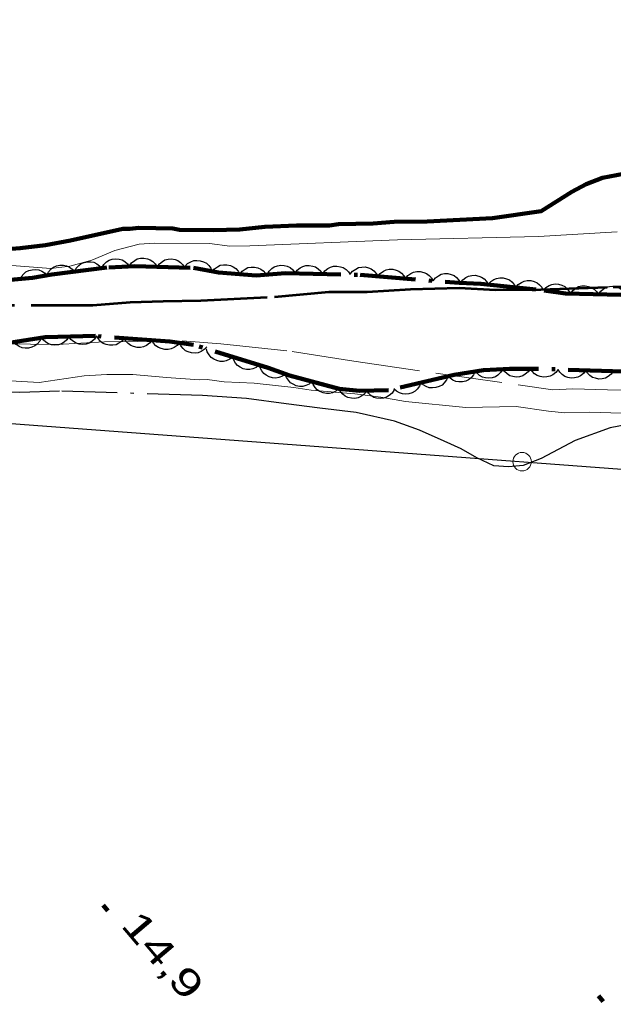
# Model space of a CAD drawing. Extents: x 386081 to 389416, y 5130568 to 5134082.
# Drawn here: x 387484.9 to 387549.2, y 5132597.9 to 5132704.2 of the extents above; entities that cross this region are included whole.
import ezdxf

# ---------------------------------------------------------------- set-up
doc = ezdxf.new("R2010")
doc.units = 0
doc.header["$LTSCALE"] = 1.2
for name, pattern in [('DASH_DOUBLE_DOT', [9.2, 5, -1.2, 0.3, -1.2, 0.3, -1.2]), ('DOT_DASHED', [7.7, 5, -1.2, 0.3, -1.2]), ('LONG_DASHED', [7.5, 6, -1.5])]:
    doc.linetypes.add(name, pattern=pattern)
for name, color, linetype, lineweight in [('1', 7, 'Continuous', 53), ('2', 7, 'Continuous', 13), ('3', 7, 'Continuous', 140), ('36', 7, 'Continuous', 13), ('4', 7, 'DASH_DOUBLE_DOT', 53), ('41', 7, 'DOT_DASHED', 25), ('44', 7, 'Continuous', 25)]:
    doc.layers.add(name, color=color, linetype=linetype, lineweight=lineweight)

msp = doc.modelspace()

# ---------------------------------------------------------------- linework, layer by layer
at = {"layer": '1', "linetype": 'LONG_DASHED'}
msp.add_lwpolyline([(387407.57, 5132674.38), (387416.83, 5132674.01), (387419.82, 5132674.2), (387430.51, 5132674.54), (387432.2, 5132674.24), (387434.62, 5132674.17), (387477.13, 5132673.29), (387492.79, 5132673.32), (387496.84, 5132673.63), (387500.42, 5132673.73), (387504.5, 5132673.8), (387512.48, 5132674.21), (387518.38, 5132674.74), (387522.55, 5132674.76), (387527.22, 5132675.03), (387532.5, 5132675.19), (387536.43, 5132674.96), (387541.34, 5132674.99), (387549.19, 5132675.28), (387559.26, 5132675.34)], dxfattribs=at)
at = {"layer": '2'}
for points in [[(387402.2, 5132680.25), (387416.86, 5132678.79), (387419.98, 5132678.79), (387423.33, 5132678.46), (387427.9, 5132678.33), (387445.28, 5132678.13), (387452.81, 5132678.34), (387472.41, 5132678.57), (387475.06, 5132678.3), (387488.25, 5132677.29), (387490.3, 5132677.53), (387492.71, 5132678.19), (387495.19, 5132679.23), (387497.83, 5132679.92), (387499.49, 5132680.01), (387505.45, 5132680), (387507.65, 5132679.68), (387509.83, 5132679.73), (387525.83, 5132680.4), (387541.11, 5132680.74), (387549.64, 5132681.24)], [(387481.31, 5132665.25), (387486.97, 5132664.93), (387491.86, 5132665.65), (387494.31, 5132665.79), (387497.13, 5132665.8), (387500.8, 5132665.46), (387504.35, 5132665.23), (387505.21, 5132665.24), (387507.05, 5132665.01), (387510.29, 5132664.84), (387514.58, 5132664.38), (387516.47, 5132664.08), (387521.19, 5132663.69), (387524, 5132663.34), (387526.69, 5132662.86), (387533.24, 5132662.23), (387538.69, 5132662.32), (387542.18, 5132661.8), (387543.95, 5132661.62), (387546.58, 5132661.7), (387550.13, 5132661.6)]]:
    msp.add_lwpolyline(points, dxfattribs=at)
at = {"layer": '2', "linetype": 'LONG_DASHED'}
msp.add_lwpolyline([(387401.44, 5132670.05), (387440.07, 5132669.72), (387442.6, 5132669.4), (387450.98, 5132668.63), (387464.81, 5132667.76), (387467.21, 5132668.04), (387481.16, 5132669.29), (387483.16, 5132669.13), (387488.92, 5132669.05), (387494.07, 5132669.32), (387502.5, 5132669.43), (387506.68, 5132669.13), (387514.42, 5132668.28), (387521.08, 5132667.22), (387542.67, 5132664.13), (387544.84, 5132664.25), (387548.57, 5132664.13), (387565.65, 5132663.97)], dxfattribs=at)
at = {"layer": '3'}
for p, q in [((387493.91, 5132608.28), (387494.42, 5132607.67)), ((387547.59, 5132598.47), (387548.1, 5132597.86))]:
    msp.add_line(p, q, dxfattribs=at)
at = {"layer": '36', "lineweight": 25}
msp.add_lwpolyline([(387339.88, 5132913.57), (387325.97, 5132843.76), (387310.62, 5132763.9), (387297.35, 5132696.04), (387384.34, 5132667.8), (387460.24, 5132662.26), (387617.76, 5132650.47), (387656.65, 5132646.41), (387738.05, 5132640.04), (387768.02, 5132600.07)], dxfattribs=at)
at = {"layer": '36'}
msp.add_circle((387539.328, 5132656.34), 1, dxfattribs=at)
at = {"layer": '4', "linetype": 'Continuous', "lineweight": 90}
for points in [[(387519.44, 5132682.07), (387523.2, 5132682.16), (387525.47, 5132682.35), (387529.04, 5132682.38), (387536.12, 5132682.72), (387541.4, 5132683.49), (387544.72, 5132685.6), (387546.26, 5132686.4), (387548.05, 5132687.09), (387552.6, 5132687.98), (387556.1, 5132688.43), (387556.96, 5132688.43), (387557.94, 5132688.56)], [(387482.15, 5132679.28), (387484.92, 5132679.48), (387487.69, 5132679.8), (387490.4, 5132680.31), (387496.06, 5132681.57), (387496.8, 5132681.57), (387497.78, 5132681.7), (387501.48, 5132681.6), (387502.21, 5132681.48), (387505.85, 5132681.44), (387508.74, 5132681.52), (387511.45, 5132681.78), (387514.89, 5132681.93), (387518.46, 5132681.95), (387519.44, 5132682.07)]]:
    msp.add_lwpolyline(points, dxfattribs=at)
at = {"layer": '41'}
msp.add_lwpolyline([(387550.94, 5132660.39), (387548.86, 5132660.01), (387545.07, 5132658.65), (387541.4, 5132656.67), (387539.44, 5132655.93), (387537.85, 5132655.79), (387536.26, 5132655.91), (387534.43, 5132656.75), (387532.71, 5132657.72), (387530.88, 5132658.56), (387528.19, 5132659.77), (387525.49, 5132660.73), (387521.33, 5132661.68), (387517.42, 5132662.14), (387513.74, 5132662.61), (387509.46, 5132663.2), (387504.69, 5132663.53), (387489.18, 5132663.98), (387484.89, 5132663.84), (387481.34, 5132663.94), (387478.16, 5132663.92), (387475.1, 5132663.53), (387470.32, 5132662.65)], dxfattribs=at)
at = {"layer": '44'}
for points in [[(387496.77, 5132677.56), (387497.01, 5132677.9), (387497.34, 5132678.14), (387497.62, 5132678.31), (387497.97, 5132678.38), (387498.34, 5132678.41), (387498.71, 5132678.33), (387499.02, 5132678.23), (387499.31, 5132678.03), (387499.57, 5132677.77), (387499.77, 5132677.46)], [(387487.82, 5132676.56), (387488.01, 5132676.93), (387488.3, 5132677.23), (387488.55, 5132677.43), (387488.88, 5132677.56), (387489.24, 5132677.64), (387489.62, 5132677.63), (387489.95, 5132677.58), (387490.26, 5132677.42), (387490.56, 5132677.2), (387490.8, 5132676.93)], [(387490.8, 5132676.93), (387490.99, 5132677.31), (387491.27, 5132677.6), (387491.53, 5132677.81), (387491.86, 5132677.94), (387492.22, 5132678.01), (387492.6, 5132678), (387492.92, 5132677.95), (387493.24, 5132677.79), (387493.54, 5132677.58), (387493.78, 5132677.31)], [(387493.77, 5132677.36), (387493.99, 5132677.72), (387494.29, 5132677.99), (387494.57, 5132678.18), (387494.9, 5132678.28), (387495.27, 5132678.33), (387495.65, 5132678.29), (387495.97, 5132678.22), (387496.27, 5132678.04), (387496.55, 5132677.8), (387496.77, 5132677.51)], [(387499.77, 5132677.46), (387500.01, 5132677.8), (387500.34, 5132678.05), (387500.62, 5132678.21), (387500.97, 5132678.29), (387501.33, 5132678.31), (387501.71, 5132678.24), (387502.02, 5132678.14), (387502.31, 5132677.93), (387502.57, 5132677.67), (387502.77, 5132677.37)], [(387502.78, 5132677.51), (387503.07, 5132677.81), (387503.43, 5132678.01), (387503.74, 5132678.13), (387504.09, 5132678.15), (387504.45, 5132678.12), (387504.81, 5132677.99), (387505.11, 5132677.85), (387505.36, 5132677.61), (387505.59, 5132677.31), (387505.73, 5132676.98)], [(387505.73, 5132676.92), (387505.99, 5132677.24), (387506.32, 5132677.47), (387506.62, 5132677.62), (387506.97, 5132677.68), (387507.34, 5132677.68), (387507.71, 5132677.59), (387508.01, 5132677.47), (387508.29, 5132677.26), (387508.54, 5132676.98), (387508.72, 5132676.67)], [(387508.72, 5132676.67), (387508.98, 5132676.99), (387509.31, 5132677.22), (387509.61, 5132677.37), (387509.96, 5132677.43), (387510.32, 5132677.43), (387510.7, 5132677.34), (387511, 5132677.22), (387511.28, 5132677.01), (387511.53, 5132676.73), (387511.7, 5132676.42)], [(387511.7, 5132676.62), (387511.91, 5132676.98), (387512.2, 5132677.26), (387512.47, 5132677.46), (387512.8, 5132677.58), (387513.17, 5132677.64), (387513.55, 5132677.6), (387513.87, 5132677.54), (387514.18, 5132677.37), (387514.47, 5132677.14), (387514.7, 5132676.86)], [(387514.7, 5132676.75), (387514.94, 5132677.1), (387515.26, 5132677.34), (387515.55, 5132677.51), (387515.89, 5132677.59), (387516.26, 5132677.61), (387516.64, 5132677.54), (387516.95, 5132677.44), (387517.24, 5132677.24), (387517.5, 5132676.98), (387517.7, 5132676.68)], [(387517.7, 5132676.68), (387517.94, 5132677.02), (387518.26, 5132677.27), (387518.55, 5132677.43), (387518.89, 5132677.52), (387519.26, 5132677.54), (387519.64, 5132677.47), (387519.95, 5132677.37), (387520.24, 5132677.17), (387520.5, 5132676.91), (387520.7, 5132676.61)], [(387520.7, 5132676.67), (387520.96, 5132676.99), (387521.3, 5132677.22), (387521.59, 5132677.37), (387521.94, 5132677.43), (387522.31, 5132677.44), (387522.68, 5132677.34), (387522.98, 5132677.23), (387523.26, 5132677.01), (387523.51, 5132676.74), (387523.69, 5132676.43)], [(387484.88, 5132675.99), (387485.05, 5132676.38), (387485.31, 5132676.69), (387485.56, 5132676.91), (387485.88, 5132677.05), (387486.23, 5132677.15), (387486.62, 5132677.16), (387486.94, 5132677.13), (387487.26, 5132676.99), (387487.58, 5132676.79), (387487.83, 5132676.53)], [(387523.69, 5132676.43), (387523.95, 5132676.75), (387524.29, 5132676.98), (387524.58, 5132677.13), (387524.93, 5132677.2), (387525.3, 5132677.2), (387525.67, 5132677.1), (387525.97, 5132676.99), (387526.25, 5132676.77), (387526.5, 5132676.5), (387526.68, 5132676.19)], [(387526.68, 5132676.19), (387526.94, 5132676.51), (387527.28, 5132676.74), (387527.57, 5132676.89), (387527.92, 5132676.96), (387528.29, 5132676.96), (387528.66, 5132676.86), (387528.96, 5132676.75), (387529.24, 5132676.53), (387529.49, 5132676.26), (387529.67, 5132675.95)], [(387529.67, 5132675.95), (387529.93, 5132676.27), (387530.27, 5132676.5), (387530.56, 5132676.65), (387530.91, 5132676.72), (387531.28, 5132676.72), (387531.65, 5132676.62), (387531.95, 5132676.51), (387532.23, 5132676.29), (387532.48, 5132676.02), (387532.66, 5132675.71)], [(387532.66, 5132675.71), (387532.91, 5132676.05), (387533.24, 5132676.29), (387533.53, 5132676.45), (387533.87, 5132676.52), (387534.24, 5132676.54), (387534.62, 5132676.45), (387534.93, 5132676.35), (387535.21, 5132676.14), (387535.47, 5132675.88), (387535.66, 5132675.57)], [(387535.65, 5132675.53), (387535.92, 5132675.85), (387536.26, 5132676.07), (387536.56, 5132676.21), (387536.91, 5132676.27), (387537.28, 5132676.26), (387537.65, 5132676.16), (387537.95, 5132676.04), (387538.22, 5132675.82), (387538.47, 5132675.54), (387538.64, 5132675.22)], [(387538.64, 5132675.22), (387538.91, 5132675.54), (387539.25, 5132675.77), (387539.55, 5132675.91), (387539.89, 5132675.96), (387540.26, 5132675.96), (387540.63, 5132675.86), (387540.94, 5132675.74), (387541.21, 5132675.51), (387541.45, 5132675.24), (387541.62, 5132674.92)], [(387541.62, 5132674.92), (387541.91, 5132675.23), (387542.26, 5132675.44), (387542.56, 5132675.56), (387542.91, 5132675.6), (387543.28, 5132675.58), (387543.64, 5132675.46), (387543.94, 5132675.33), (387544.2, 5132675.09), (387544.44, 5132674.8), (387544.59, 5132674.48)], [(387544.6, 5132674.55), (387544.84, 5132674.89), (387545.16, 5132675.14), (387545.44, 5132675.31), (387545.79, 5132675.39), (387546.15, 5132675.41), (387546.53, 5132675.34), (387546.84, 5132675.25), (387547.13, 5132675.05), (387547.4, 5132674.79), (387547.6, 5132674.49)], [(387547.6, 5132674.49), (387547.84, 5132674.83), (387548.16, 5132675.08), (387548.44, 5132675.25), (387548.79, 5132675.33), (387549.15, 5132675.35), (387549.53, 5132675.28), (387549.84, 5132675.19), (387550.13, 5132674.99), (387550.4, 5132674.73), (387550.6, 5132674.43)], [(387490.22, 5132669.9), (387489.99, 5132669.54), (387489.68, 5132669.28), (387489.41, 5132669.1), (387489.07, 5132669), (387488.7, 5132668.96), (387488.32, 5132669.02), (387488.01, 5132669.1), (387487.71, 5132669.28), (387487.43, 5132669.53), (387487.22, 5132669.82)], [(387493.22, 5132669.97), (387492.99, 5132669.62), (387492.68, 5132669.36), (387492.41, 5132669.18), (387492.07, 5132669.08), (387491.7, 5132669.04), (387491.32, 5132669.09), (387491.01, 5132669.17), (387490.71, 5132669.36), (387490.43, 5132669.6), (387490.22, 5132669.9)], [(387496.21, 5132669.73), (387495.95, 5132669.4), (387495.61, 5132669.17), (387495.32, 5132669.02), (387494.97, 5132668.96), (387494.6, 5132668.96), (387494.23, 5132669.05), (387493.93, 5132669.16), (387493.65, 5132669.38), (387493.4, 5132669.65), (387493.22, 5132669.96)], [(387487.22, 5132669.77), (387487.05, 5132669.39), (387486.77, 5132669.09), (387486.52, 5132668.88), (387486.2, 5132668.74), (387485.84, 5132668.65), (387485.46, 5132668.65), (387485.13, 5132668.69), (387484.81, 5132668.84), (387484.5, 5132669.05), (387484.26, 5132669.31)], [(387499.2, 5132669.5), (387498.94, 5132669.17), (387498.61, 5132668.94), (387498.31, 5132668.79), (387497.97, 5132668.73), (387497.6, 5132668.72), (387497.22, 5132668.82), (387496.92, 5132668.93), (387496.64, 5132669.15), (387496.39, 5132669.42), (387496.21, 5132669.73)], [(387502.19, 5132669.27), (387501.93, 5132668.94), (387501.6, 5132668.71), (387501.3, 5132668.56), (387500.96, 5132668.5), (387500.59, 5132668.49), (387500.21, 5132668.59), (387499.91, 5132668.7), (387499.63, 5132668.91), (387499.38, 5132669.19), (387499.2, 5132669.5)], [(387505.16, 5132668.8), (387504.88, 5132668.49), (387504.53, 5132668.28), (387504.23, 5132668.15), (387503.88, 5132668.11), (387503.51, 5132668.12), (387503.15, 5132668.24), (387502.85, 5132668.37), (387502.58, 5132668.6), (387502.34, 5132668.89), (387502.18, 5132669.21)], [(387507.98, 5132667.7), (387507.65, 5132667.44), (387507.27, 5132667.28), (387506.95, 5132667.2), (387506.6, 5132667.21), (387506.24, 5132667.29), (387505.9, 5132667.46), (387505.62, 5132667.64), (387505.4, 5132667.91), (387505.21, 5132668.23), (387505.11, 5132668.58)], [(387510.84, 5132666.82), (387510.52, 5132666.56), (387510.14, 5132666.4), (387509.82, 5132666.32), (387509.47, 5132666.34), (387509.11, 5132666.41), (387508.77, 5132666.59), (387508.49, 5132666.76), (387508.27, 5132667.03), (387508.08, 5132667.35), (387507.98, 5132667.7)], [(387513.68, 5132665.85), (387513.34, 5132665.6), (387512.96, 5132665.47), (387512.64, 5132665.4), (387512.29, 5132665.43), (387511.93, 5132665.53), (387511.6, 5132665.72), (387511.33, 5132665.91), (387511.12, 5132666.19), (387510.95, 5132666.52), (387510.86, 5132666.87)], [(387516.57, 5132665.03), (387516.25, 5132664.76), (387515.88, 5132664.6), (387515.56, 5132664.5), (387515.21, 5132664.5), (387514.85, 5132664.57), (387514.5, 5132664.73), (387514.22, 5132664.89), (387513.99, 5132665.16), (387513.79, 5132665.47), (387513.67, 5132665.81)], [(387534.23, 5132666.12), (387534.06, 5132665.74), (387533.79, 5132665.43), (387533.53, 5132665.22), (387533.21, 5132665.08), (387532.85, 5132664.99), (387532.47, 5132664.99), (387532.15, 5132665.03), (387531.83, 5132665.17), (387531.52, 5132665.38), (387531.27, 5132665.64)], [(387537.22, 5132666.36), (387537, 5132666.01), (387536.7, 5132665.73), (387536.43, 5132665.55), (387536.09, 5132665.44), (387535.73, 5132665.39), (387535.35, 5132665.44), (387535.03, 5132665.51), (387534.72, 5132665.69), (387534.44, 5132665.93), (387534.22, 5132666.21)], [(387540.22, 5132666.42), (387539.99, 5132666.07), (387539.67, 5132665.81), (387539.39, 5132665.64), (387539.05, 5132665.54), (387538.68, 5132665.51), (387538.31, 5132665.57), (387537.99, 5132665.66), (387537.7, 5132665.85), (387537.42, 5132666.1), (387537.22, 5132666.39)], [(387543.22, 5132666.34), (387542.97, 5132666.01), (387542.65, 5132665.76), (387542.36, 5132665.6), (387542.02, 5132665.52), (387541.65, 5132665.5), (387541.27, 5132665.58), (387540.96, 5132665.67), (387540.67, 5132665.88), (387540.41, 5132666.14), (387540.22, 5132666.44)], [(387546.22, 5132666.25), (387545.97, 5132665.91), (387545.65, 5132665.66), (387545.36, 5132665.5), (387545.02, 5132665.42), (387544.65, 5132665.4), (387544.27, 5132665.48), (387543.96, 5132665.57), (387543.67, 5132665.78), (387543.41, 5132666.04), (387543.22, 5132666.34)], [(387549.21, 5132666.15), (387548.97, 5132665.81), (387548.64, 5132665.56), (387548.36, 5132665.4), (387548.01, 5132665.32), (387547.65, 5132665.3), (387547.27, 5132665.38), (387546.96, 5132665.48), (387546.67, 5132665.68), (387546.41, 5132665.94), (387546.22, 5132666.25)], [(387519.47, 5132664.26), (387519.15, 5132663.99), (387518.78, 5132663.82), (387518.46, 5132663.73), (387518.11, 5132663.73), (387517.75, 5132663.79), (387517.4, 5132663.95), (387517.12, 5132664.12), (387516.88, 5132664.38), (387516.69, 5132664.69), (387516.57, 5132665.03)], [(387528.36, 5132664.92), (387528.21, 5132664.53), (387527.96, 5132664.2), (387527.72, 5132663.97), (387527.41, 5132663.81), (387527.06, 5132663.69), (387526.68, 5132663.67), (387526.35, 5132663.69), (387526.02, 5132663.81), (387525.7, 5132663.99), (387525.44, 5132664.24)], [(387531.28, 5132665.59), (387531.13, 5132665.2), (387530.88, 5132664.88), (387530.65, 5132664.65), (387530.33, 5132664.49), (387529.98, 5132664.37), (387529.6, 5132664.35), (387529.27, 5132664.36), (387528.94, 5132664.49), (387528.62, 5132664.67), (387528.36, 5132664.92)], [(387522.45, 5132663.94), (387522.18, 5132663.62), (387521.84, 5132663.4), (387521.54, 5132663.26), (387521.19, 5132663.2), (387520.82, 5132663.21), (387520.45, 5132663.31), (387520.15, 5132663.43), (387519.88, 5132663.66), (387519.64, 5132663.94), (387519.47, 5132664.25)], [(387525.45, 5132664.12), (387525.23, 5132663.76), (387524.92, 5132663.5), (387524.64, 5132663.32), (387524.3, 5132663.22), (387523.93, 5132663.18), (387523.56, 5132663.23), (387523.24, 5132663.31), (387522.94, 5132663.5), (387522.66, 5132663.75), (387522.45, 5132664.04)]]:
    msp.add_lwpolyline(points, dxfattribs=at)
at = {"layer": '44', "linetype": 'DOT_DASHED', "lineweight": 90}
for points in [[(387483.08, 5132675.99), (387486.28, 5132676.25), (387488.37, 5132676.63), (387494.52, 5132677.4), (387497.34, 5132677.54), (387503.73, 5132677.34), (387506.43, 5132676.86), (387510.49, 5132676.52), (387513.68, 5132676.78), (387521.79, 5132676.58), (387532.51, 5132675.72), (387534.84, 5132675.61), (387541.71, 5132674.91), (387544.04, 5132674.56), (387553.62, 5132674.37)], [(387550.33, 5132666.11), (387540.9, 5132666.42), (387537.96, 5132666.4), (387535.14, 5132666.26), (387531.95, 5132665.75), (387524.85, 5132664.1), (387521.7, 5132664.02), (387519.5, 5132664.25), (387514.12, 5132665.69), (387511.79, 5132666.53), (387503.72, 5132669), (387501.14, 5132669.35), (387493.1, 5132669.97), (387487.62, 5132669.83), (387481.85, 5132668.94)]]:
    msp.add_lwpolyline(points, dxfattribs=at)

# ---------------------------------------------------------------- texts
at = {"layer": '3', "width": 1.4}
msp.add_text('14,9   ', height=3, rotation=310.294, dxfattribs=at).set_placement((387495.74, 5132606.06))

doc.saveas('drawing.dxf')
